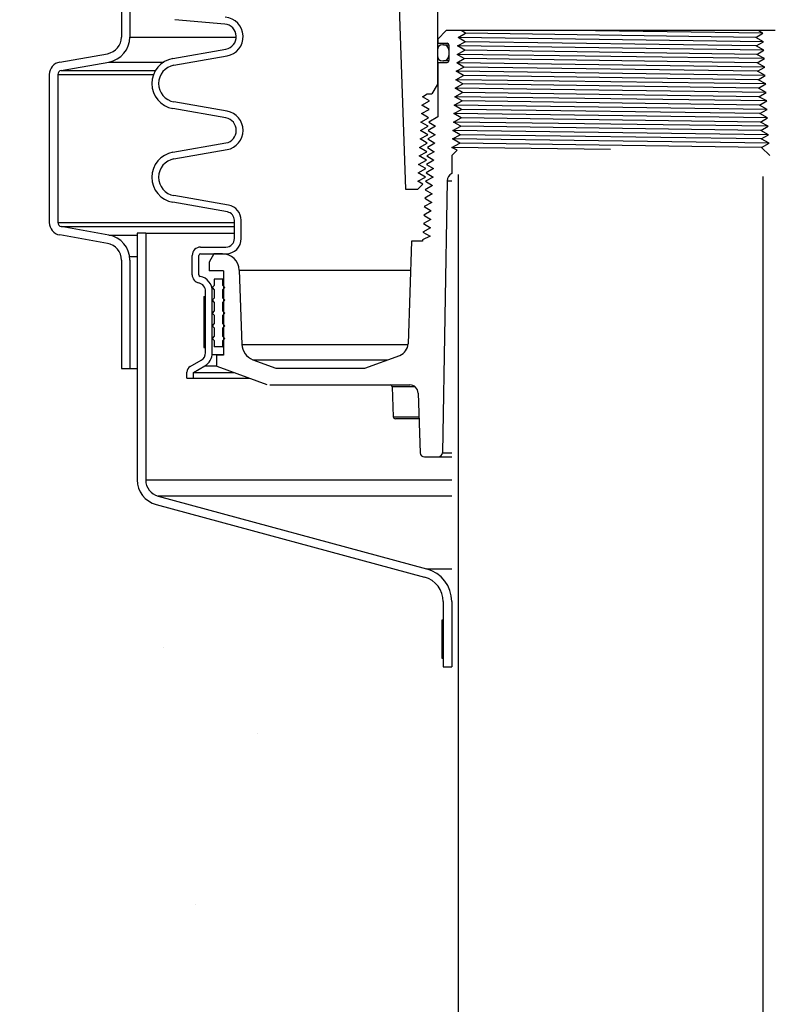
# Model space of a CAD drawing. Extents: x -169 to 2224, y 0 to 2796.
# Tile 409 of 530: x 1825 to 1837, y 955 to 970. Entities that reach past the tile are written whole.
import ezdxf

# ---------------------------------------------------------------- set-up
doc = ezdxf.new("R2010")
doc.units = 0
doc.header["$MEASUREMENT"] = 0
doc.header["$PDSIZE"] = 1
doc.layers.get('DEFPOINTS').update_dxf_attribs({"linetype": 'CONTINUOUS'})
for name, color, linetype in [('DIM', 3, 'CONTINUOUS'), ('GALV-4', 4, 'CONTINUOUS'), ('PEAGRAVEL-HATCH', 3, 'CONTINUOUS'), ('SPILL-BUCKET', 1, 'CONTINUOUS')]:
    doc.layers.add(name, color=color, linetype=linetype)
doc.styles.add('SIMPLEX', font='simplex')
doc.dimstyles.new('DIM64', dxfattribs={"dimscale": 64, "dimtxt": 0.09375, "dimasz": 0.09375, "dimexe": 0.0625, "dimexo": 0.0625, "dimgap": 0.046875, "dimtad": 1, "dimdec": 4, "dimzin": 3, "dimdsep": 46, "dimlunit": 4, "dimtxsty": 'SIMPLEX', "dimcen": 0, "dimclrd": 256, "dimclre": 256, "dimclrt": 256, "dimadec": 0, "dimazin": 0, "dimtfac": 1, "dimtdec": 4, "dimtmove": 0, "dimatfit": 3, "dimfxl": 1, "dimfrac": 2, "dimtolj": 1, "dimtzin": 0, "dimarcsym": 0})

# ---------------------------------------------------------------- blocks, each defined once
blk = doc.blocks.new('*D48')
at = {"layer": 'DEFPOINTS', "color": 0, "transparency": 16777216}
for p in [(2031.773, 978.296), (1368.547, 978.015), (2031.773, 700.523)]:
    blk.add_point(p, dxfattribs=at)
at = {"layer": 'DIM', "lineweight": -2, "transparency": 16777216}
for p, q in [((2031.773, 974.296), (2031.773, 696.523)), ((1368.547, 974.015), (1368.547, 696.523)), ((1374.547, 700.523), (2025.773, 700.523))]:
    blk.add_line(p, q, dxfattribs=at)
at = {"layer": 'DIM', "transparency": 16777216}
for points in [[(1374.547, 701.523), (1374.547, 699.523), (1368.547, 700.523)], [(2025.773, 701.523), (2025.773, 699.523), (2031.773, 700.523)]]:
    blk.add_solid(points, dxfattribs=at)
at = {"layer": 'DIM', "transparency": 16777216, "insert": (1700.16, 708.095), "char_height": 6, "attachment_point": 5, "style": 'SIMPLEX'}
blk.add_mtext('\\A1;55\'-3 1/4" (F.V. TANK SLAB)', dxfattribs=at)

msp = doc.modelspace()

# ---------------------------------------------------------------- hatches: boundary and pattern name
at = {"layer": 'PEAGRAVEL-HATCH'}
h = msp.add_hatch(dxfattribs=at)
h.set_pattern_fill('AR-SAND', color=256, scale=7.5, style=0)
h.set_pattern_definition([(37.5, (-449.559, -23.038), (-0.47245, 14.45118), [0, -11.4, 0, -12.75, 0, -12.1875]), (7.5, (-449.56, -23.038), (13.27333, 21.1661), [0, -6.15, 0, -10.275, 0, -3.9375]), (327.5, (-458.784, -23.038), (23.356064, 0.04244), [0, -3.75, 0, -13.5, 0, -17.625]), (317.5, (-458.784, -23.038), (22.54595, 6.58257), [0, -1.875, 0, -8.85, 0, -10.125])])
h.paths.add_polyline_path([(1831.85008, 960.77417), (1831.72517, 960.77417), (1831.64773, 961.9639), (1827.2807, 963.30442), (1826.96904, 965.17741), (1826.9106, 966.93923), (1825.94798, 967.21283), (1825.94798, 978.01471), (1809.49818, 978.01471), (1809.49818, 967.17774), (1808.48645, 966.93926), (1808.428, 965.17744), (1808.11635, 963.30445), (1803.74932, 961.96392), (1803.54696, 960.7742), (1803.55309, 935.26579), (1831.95127, 935.26579)])
h.paths.add_polyline_path([(1831.95138, 934.26579), (1803.5575, 934.26579), (1803.5575, 916.52321), (1803.83411, 916.52328), (1804.48331, 915.87408), (1805.94774, 915.52328), (1806.94774, 917.52328), (1811.94774, 917.52328), (1812.94774, 915.52328), (1822.44774, 915.52328), (1823.44774, 917.52328), (1828.44774, 917.52328), (1829.44774, 915.52327), (1830.92327, 915.69867), (1831.61961, 917.52328), (1831.25837, 923.08613), (1831.95262, 923.08616)])
h = msp.add_hatch(dxfattribs=at)
h.set_pattern_fill('AR-SAND', color=256, scale=7.5, style=0)
h.set_pattern_definition([(37.5, (-386.063, -79.281), (-0.47245, 14.45118), [0, -11.4, 0, -12.75, 0, -12.1875]), (7.5, (-386.063, -79.28), (13.27333, 21.1661), [0, -6.15, 0, -10.275, 0, -3.9375]), (327.5, (-395.288, -79.281), (23.356064, 0.04244), [0, -3.75, 0, -13.5, 0, -17.625]), (317.5, (-395.288, -79.28), (22.54595, 6.58257), [0, -1.875, 0, -8.85, 0, -10.125])])
h.paths.add_polyline_path([(1854.09397, 958.74463), (1859.20139, 961.19654), (1859.20449, 969.98346), (1853.12575, 969.98346), (1853.86056, 978.01584), (1842.44897, 978.01584), (1842.44897, 967.21283), (1841.48636, 966.93923), (1841.42791, 965.17741), (1841.11626, 965.17741), (1841.11626, 963.30442), (1836.74923, 961.9639), (1836.69177, 960.77417), (1836.45127, 960.77417), (1836.45127, 935.26579), (1851.5021, 935.26579), (1851.56397, 935.66298), (1852.49992, 935.68083), (1852.87899, 937.00876), (1853.49774, 937.00876)])
h.paths.add_polyline_path([(1853.49774, 932.52208), (1852.87899, 932.52208), (1852.49992, 933.85075), (1851.5021, 933.8686), (1851.5021, 934.26579), (1836.45138, 934.26413), (1836.45262, 923.08616), (1837.13367, 923.03787), (1836.77586, 917.66428), (1837.47167, 915.87407), (1837.47167, 915.52327), (1838.94774, 915.52328), (1839.94774, 917.52328), (1844.94774, 917.52328), (1845.94774, 915.52328), (1845.94774, 914.52328), (1855.44774, 914.52328), (1855.44774, 915.52328), (1853.74774, 915.52328)])

# ---------------------------------------------------------------- linework, layer by layer
at = {"layer": 'GALV-4', "color": 1, "linetype": 'Continuous'}
msp.add_lwpolyline([(1836.44773, 967.22357), (1836.45262, 923.08616), (1831.95262, 923.08616), (1831.94773, 967.24928)], dxfattribs=at)
at = {"layer": 'SPILL-BUCKET', "color": 1, "linetype": 'Continuous'}
for p, q in [((1826.9683, 970.48529), (1826.9683, 969.28145)), ((1827.09322, 970.48529), (1827.09322, 969.28145)), ((1831.05847, 970.09345), (1831.16528, 967.03487)), ((1831.63699, 969.783), (1831.63699, 968.57539)), ((1828.49547, 969.47275), (1827.75945, 969.53714)), ((1831.76839, 969.37677), (1831.64348, 969.25186)), ((1836.62707, 969.37677), (1831.76839, 969.37677)), ((1831.9436, 969.27503), (1832.05537, 969.33749)), ((1832.08198, 969.37677), (1831.98941, 969.37677)), ((1832.05537, 969.33749), (1831.98941, 969.37677)), ((1836.34341, 969.27503), (1836.44838, 969.33749)), ((1836.44838, 969.33749), (1836.37815, 969.37677)), ((1831.64348, 969.25186), (1831.64348, 969.1894)), ((1831.64348, 969.1894), (1831.78039, 969.1894)), ((1831.72692, 969.16767), (1831.71693, 969.16767)), ((1831.72692, 969.16767), (1831.7359, 969.16767)), ((1831.7359, 969.16767), (1831.76275, 969.16767)), ((1831.76275, 969.16767), (1831.80729, 969.16767)), ((1831.93665, 969.15012), (1832.04874, 969.21257)), ((1832.04874, 969.21257), (1831.9436, 969.27503)), ((1836.45534, 969.21257), (1836.34341, 969.27503)), ((1836.35003, 969.15012), (1836.45534, 969.21257)), ((1826.05824, 968.91135), (1826.76185, 969.03542)), ((1827.72704, 968.96321), (1828.51168, 969.10156)), ((1831.63699, 969.08772), (1831.63699, 969.00777)), ((1831.80687, 969.08772), (1831.80687, 969.00777)), ((1831.80712, 969.08772), (1831.80687, 969.08772)), ((1831.80786, 969.08772), (1831.80712, 969.08772)), ((1831.80787, 969.16192), (1831.80787, 968.93358)), ((1831.92969, 969.0252), (1832.04212, 969.08766)), ((1832.0355, 968.96274), (1831.92969, 969.0252)), ((1832.04212, 969.08766), (1831.93665, 969.15012)), ((1836.4623, 969.08766), (1836.35003, 969.15012)), ((1836.35666, 969.0252), (1836.4623, 969.08766)), ((1836.46926, 968.96274), (1836.35666, 969.0252)), ((1826.07993, 968.78834), (1826.78355, 968.9124)), ((1827.74439, 968.8648), (1828.52903, 969.00315)), ((1831.64348, 968.9061), (1831.64348, 968.10357)), ((1831.64348, 968.9061), (1831.78039, 968.9061)), ((1831.71693, 968.92783), (1831.72692, 968.92783)), ((1831.73589, 968.92783), (1831.72692, 968.92783)), ((1831.76272, 968.92783), (1831.73589, 968.92783)), ((1831.80722, 968.92783), (1831.76272, 968.92783)), ((1831.80687, 969.00777), (1831.80712, 969.00777)), ((1831.80712, 969.00777), (1831.80787, 969.00777)), ((1831.92273, 968.90029), (1832.0355, 968.96274)), ((1832.02888, 968.83783), (1831.92273, 968.90029)), ((1836.36328, 968.90029), (1836.46926, 968.96274)), ((1836.47621, 968.83783), (1836.36328, 968.90029)), ((1831.91578, 968.77537), (1832.02888, 968.83783)), ((1832.02226, 968.71291), (1831.91578, 968.77537)), ((1836.3699, 968.77537), (1836.47621, 968.83783)), ((1836.48317, 968.71291), (1836.3699, 968.77537)), ((1825.9034, 968.72683), (1825.9034, 966.54298)), ((1826.02832, 968.72683), (1826.02832, 966.54298)), ((1831.90186, 968.52554), (1832.01563, 968.588)), ((1831.90882, 968.65046), (1832.02226, 968.71291)), ((1832.01563, 968.588), (1831.90882, 968.65046)), ((1836.37652, 968.65046), (1836.48317, 968.71291)), ((1836.49013, 968.588), (1836.37652, 968.65046)), ((1836.38315, 968.52554), (1836.49013, 968.588)), ((1831.41596, 968.40063), (1831.48661, 968.44016)), ((1831.48661, 968.44016), (1831.55419, 968.44016)), ((1831.55891, 968.44016), (1831.63699, 968.57539)), ((1831.63699, 968.57539), (1831.63861, 968.57539)), ((1831.63861, 968.57539), (1831.64349, 968.57539)), ((1831.8949, 968.40063), (1832.00901, 968.46309)), ((1832.00901, 968.46309), (1831.90186, 968.52554)), ((1836.49708, 968.46309), (1836.38315, 968.52554)), ((1836.38977, 968.40063), (1836.49708, 968.46309)), ((1828.52903, 968.18517), (1827.74439, 968.32352)), ((1831.40907, 968.27571), (1831.52091, 968.33817)), ((1831.52091, 968.33817), (1831.41596, 968.40063)), ((1831.88795, 968.27571), (1832.00239, 968.33817)), ((1832.00239, 968.33817), (1831.8949, 968.40063)), ((1836.50404, 968.33817), (1836.38977, 968.40063)), ((1836.39639, 968.27571), (1836.50404, 968.33817)), ((1828.51168, 968.08676), (1827.72704, 968.22511)), ((1831.40219, 968.1508), (1831.5143, 968.21326)), ((1831.50768, 968.08834), (1831.40219, 968.1508)), ((1831.5143, 968.21326), (1831.40907, 968.27571)), ((1831.88099, 968.1508), (1831.99577, 968.21326)), ((1831.98914, 968.08834), (1831.88099, 968.1508)), ((1831.99577, 968.21326), (1831.88795, 968.27571)), ((1836.511, 968.21326), (1836.39639, 968.27571)), ((1836.40301, 968.1508), (1836.511, 968.21326)), ((1836.51796, 968.08834), (1836.40301, 968.1508)), ((1831.39531, 968.02588), (1831.50768, 968.08834)), ((1831.50107, 967.96343), (1831.39531, 968.02588)), ((1831.64348, 968.10357), (1831.50911, 968.02588)), ((1831.50911, 968.02588), (1831.61085, 967.96343)), ((1831.87403, 968.02588), (1831.98914, 968.08834)), ((1831.98252, 967.96343), (1831.87403, 968.02588)), ((1836.40964, 968.02588), (1836.51796, 968.08834)), ((1836.52491, 967.96343), (1836.40964, 968.02588)), ((1831.38842, 967.90097), (1831.50107, 967.96343)), ((1831.49445, 967.83851), (1831.38842, 967.90097)), ((1831.61085, 967.96343), (1831.50282, 967.90097)), ((1831.50282, 967.90097), (1831.60456, 967.83851)), ((1831.86708, 967.90097), (1831.98252, 967.96343)), ((1831.9759, 967.83851), (1831.86708, 967.90097)), ((1836.41626, 967.90097), (1836.52491, 967.96343)), ((1836.53187, 967.83851), (1836.41626, 967.90097)), ((1827.72704, 967.57935), (1828.51168, 967.7177)), ((1831.37465, 967.65114), (1831.48783, 967.7136)), ((1831.38154, 967.77606), (1831.49445, 967.83851)), ((1831.48783, 967.7136), (1831.38154, 967.77606)), ((1831.59827, 967.7136), (1831.48973, 967.65114)), ((1831.60456, 967.83851), (1831.49627, 967.77606)), ((1831.49627, 967.77606), (1831.59827, 967.7136)), ((1831.8535, 967.65114), (1831.96928, 967.7136)), ((1831.86012, 967.77606), (1831.9759, 967.83851)), ((1831.96928, 967.7136), (1831.86012, 967.77606)), ((1836.42288, 967.77606), (1836.53187, 967.83851)), ((1836.53883, 967.7136), (1836.42288, 967.77606)), ((1836.42854, 967.65059), (1836.53883, 967.7136)), ((1827.74439, 967.48094), (1828.52903, 967.61929)), ((1831.36777, 967.52623), (1831.48122, 967.58868)), ((1831.48122, 967.58868), (1831.37465, 967.65114)), ((1831.59197, 967.58868), (1831.48318, 967.52623)), ((1831.48973, 967.65114), (1831.59197, 967.58868)), ((1831.84934, 967.52986), (1831.92799, 967.60852)), ((1831.92799, 967.60852), (1831.8535, 967.65114)), ((1836.42854, 967.65059), (1836.54928, 967.52986)), ((1831.36089, 967.40131), (1831.4746, 967.46377)), ((1831.4746, 967.46377), (1831.36777, 967.52623)), ((1831.58568, 967.46377), (1831.47663, 967.40131)), ((1831.48318, 967.52623), (1831.58568, 967.46377)), ((1831.84934, 967.52986), (1831.84934, 967.26493)), ((1831.354, 967.2764), (1831.46799, 967.33885)), ((1831.46799, 967.33885), (1831.36089, 967.40131)), ((1831.57939, 967.33885), (1831.47009, 967.2764)), ((1831.47663, 967.40131), (1831.57939, 967.33885)), ((1831.34739, 967.15148), (1831.46137, 967.21394)), ((1831.42085, 967.10875), (1831.34739, 967.15148)), ((1831.46137, 967.21394), (1831.354, 967.2764)), ((1831.5731, 967.21394), (1831.46354, 967.15148)), ((1831.46354, 967.15148), (1831.56681, 967.08902)), ((1831.47009, 967.2764), (1831.5731, 967.21394)), ((1831.78398, 967.1573), (1831.71393, 963.14427)), ((1831.16528, 967.03487), (1831.34697, 967.03487)), ((1831.34697, 967.03487), (1831.42085, 967.10875)), ((1831.56681, 967.08902), (1831.45699, 967.02657)), ((1831.45699, 967.02657), (1831.56051, 966.96411)), ((1828.53581, 966.69864), (1827.72704, 966.84125)), ((1828.55316, 966.79705), (1827.74439, 966.93966)), ((1831.56051, 966.96411), (1831.45045, 966.90165)), ((1831.45045, 966.90165), (1831.55422, 966.8392)), ((1831.54793, 966.71428), (1831.43735, 966.65182)), ((1831.55422, 966.8392), (1831.4439, 966.77674)), ((1831.4439, 966.77674), (1831.54793, 966.71428)), ((1828.63903, 966.3057), (1828.63903, 966.57563)), ((1828.73897, 966.3057), (1828.73897, 966.57563)), ((1831.54164, 966.58937), (1831.43081, 966.52691)), ((1831.43735, 966.65182), (1831.54164, 966.58937)), ((1826.78355, 966.35741), (1826.07993, 966.48147)), ((1831.53535, 966.46445), (1831.42426, 966.40199)), ((1831.43081, 966.52691), (1831.53535, 966.46445)), ((1826.76185, 966.23439), (1826.05824, 966.35846)), ((1831.25763, 966.26952), (1831.20461, 964.75106)), ((1831.41813, 966.26952), (1831.25763, 966.26952)), ((1831.52906, 966.33954), (1831.41813, 966.28509)), ((1831.41813, 966.28509), (1831.41813, 966.26952)), ((1831.42426, 966.40199), (1831.52906, 966.33954)), ((1828.13938, 966.18078), (1828.51412, 966.18078)), ((1826.9683, 965.98836), (1826.9683, 964.38713)), ((1827.09322, 965.98836), (1827.09322, 964.38713)), ((1828.01446, 965.77202), (1828.01446, 966.05587)), ((1828.11439, 965.77202), (1828.11439, 966.05587)), ((1828.13938, 966.08085), (1828.51412, 966.08085)), ((1828.33641, 966.08085), (1828.26429, 965.95594)), ((1828.46023, 966.08085), (1828.33641, 966.08085)), ((1828.51412, 966.08085), (1828.5203, 966.08085)), ((1828.5203, 966.08085), (1828.53882, 966.08085)), ((1828.26429, 965.95594), (1828.26429, 965.83102)), ((1828.47515, 965.83102), (1828.26429, 965.83102)), ((1828.47515, 965.83102), (1828.47515, 964.58187)), ((1828.70991, 965.83974), (1828.74818, 964.74383)), ((1828.21182, 964.61935), (1828.21182, 965.52777)), ((1828.31176, 964.61935), (1828.31176, 965.52777)), ((1828.47515, 964.58187), (1828.37359, 964.58187)), ((1828.37359, 964.58187), (1828.37359, 964.42366)), ((1828.91241, 964.51778), (1829.25111, 964.3945)), ((1830.56758, 964.3945), (1831.08143, 964.58153)), ((1826.9683, 964.38713), (1827.09322, 964.38713)), ((1827.98311, 964.41518), (1828.14937, 964.51117)), ((1828.03632, 964.33051), (1828.19933, 964.42463)), ((1828.38058, 964.42062), (1829.11805, 964.15221)), ((1829.25111, 964.3945), (1830.56758, 964.3945)), ((1827.93639, 964.2466), (1827.93639, 964.33426)), ((1827.93639, 964.2466), (1828.03632, 964.2466)), ((1828.03632, 964.2466), (1828.03632, 964.33051)), ((1829.16077, 964.14467), (1831.22945, 964.14467)), ((1830.97708, 964.11453), (1830.96974, 964.11453)), ((1830.96974, 964.11453), (1830.98509, 963.67515)), ((1830.99899, 964.11453), (1830.97708, 964.11453)), ((1831.03518, 964.11453), (1830.99899, 964.11453)), ((1831.0852, 964.11453), (1831.03518, 964.11453)), ((1831.14839, 964.11453), (1831.0852, 964.11453)), ((1831.22394, 964.11453), (1831.14839, 964.11453)), ((1831.31087, 964.11453), (1831.22394, 964.11453)), ((1831.35429, 964.02412), (1831.38505, 963.14318)), ((1830.98509, 963.67515), (1830.99141, 963.67515)), ((1830.99141, 963.67515), (1831.01032, 963.67515)), ((1831.01032, 963.67515), (1831.04158, 963.67515)), ((1831.02388, 963.64501), (1831.0163, 963.64501)), ((1831.04652, 963.64501), (1831.02388, 963.64501)), ((1831.04158, 963.67515), (1831.08487, 963.67515)), ((1831.0839, 963.64501), (1831.04652, 963.64501)), ((1831.1355, 963.64501), (1831.0839, 963.64501)), ((1831.08487, 963.67515), (1831.13967, 963.67515)), ((1831.20061, 963.64501), (1831.1355, 963.64501)), ((1831.13967, 963.67515), (1831.20538, 963.67515)), ((1831.27832, 963.64501), (1831.20061, 963.64501)), ((1831.20538, 963.67515), (1831.28125, 963.67515)), ((1831.36754, 963.64501), (1831.27832, 963.64501)), ((1831.28125, 963.67515), (1831.36643, 963.67515)), ((1831.44747, 963.0829), (1831.65148, 963.0829))]:
    msp.add_line(p, q, dxfattribs=at)
at = {"layer": 'SPILL-BUCKET', "color": 8}
for p, q in [((1836.34341, 969.27503), (1832.05537, 969.33749)), ((1836.44838, 969.33749), (1833.61763, 969.37677)), ((1836.45534, 969.21257), (1831.9436, 969.27503)), ((1836.35003, 969.15012), (1832.04874, 969.21257)), ((1836.46926, 968.96274), (1831.92969, 969.0252)), ((1836.4623, 969.08766), (1831.93665, 969.15012)), ((1836.35666, 969.0252), (1832.04212, 969.08766)), ((1836.47621, 968.83783), (1831.92273, 968.90029)), ((1836.36328, 968.90029), (1832.0355, 968.96274)), ((1836.48317, 968.71291), (1831.91578, 968.77537)), ((1836.3699, 968.77537), (1832.02888, 968.83783)), ((1836.49013, 968.588), (1831.90882, 968.65046)), ((1836.38315, 968.52554), (1832.01563, 968.588)), ((1836.37652, 968.65046), (1832.02226, 968.71291)), ((1836.49708, 968.46309), (1831.90186, 968.52554)), ((1836.38977, 968.40063), (1832.00901, 968.46309)), ((1836.50404, 968.33817), (1831.8949, 968.40063)), ((1836.39639, 968.27571), (1832.00239, 968.33817)), ((1836.51796, 968.08834), (1831.88099, 968.1508)), ((1836.511, 968.21326), (1831.88795, 968.27571)), ((1836.52491, 967.96343), (1831.87403, 968.02588)), ((1836.40964, 968.02588), (1831.98914, 968.08834)), ((1836.53187, 967.83851), (1831.86708, 967.90097)), ((1836.41626, 967.90097), (1831.98252, 967.96343)), ((1836.53883, 967.7136), (1831.86012, 967.77606)), ((1836.42797, 967.65116), (1831.96928, 967.7136)), ((1836.42288, 967.77606), (1831.9759, 967.83851)), ((1834.19773, 967.61985), (1831.8535, 967.65114))]:
    msp.add_line(p, q, dxfattribs=at)
at = {"layer": 'SPILL-BUCKET', "color": 7}
for p, q in [((1827.09322, 969.28145), (1828.66646, 969.28145)), ((1826.78355, 968.9124), (1827.59424, 968.9124)), ((1826.07993, 968.78834), (1827.4716, 968.78834)), ((1826.02832, 968.72683), (1827.44164, 968.72683)), ((1831.78398, 967.1573), (1831.84934, 967.1573)), ((1826.02832, 966.54298), (1828.63903, 966.54298)), ((1826.07993, 966.48147), (1828.63903, 966.48147)), ((1826.78355, 966.35741), (1827.20252, 966.35741)), ((1827.32743, 966.38576), (1828.63903, 966.38576)), ((1827.0895, 966.04099), (1827.20252, 966.04099)), ((1828.70991, 965.83974), (1831.24262, 965.83974)), ((1828.74818, 964.74383), (1831.20435, 964.74383)), ((1828.31055, 964.59608), (1828.47515, 964.59608)), ((1828.91241, 964.51778), (1830.90628, 964.51778)), ((1827.09322, 964.38713), (1827.20252, 964.38713)), ((1828.19933, 964.42463), (1828.37359, 964.42463)), ((1828.03632, 964.33051), (1828.62816, 964.33051)), ((1828.03632, 964.2466), (1828.85872, 964.2466)), ((1831.65148, 963.0829), (1831.84934, 963.0829)), ((1831.71393, 963.14427), (1831.84934, 963.14427)), ((1827.32743, 962.74227), (1831.84934, 962.74227)), ((1831.84934, 962.50095), (1827.5126, 962.50095)), ((1831.479, 961.42811), (1831.84934, 961.42811))]:
    msp.add_line(p, q, dxfattribs=at)
at = {"layer": 'SPILL-BUCKET', "color": 8, "linetype": 'Continuous'}
msp.add_line((1836.40301, 968.1508), (1831.99577, 968.21326), dxfattribs=at)
at = {"layer": 'SPILL-BUCKET', "linetype": 'Continuous'}
for p, q in [((1827.32743, 966.38576), (1827.20252, 966.38576)), ((1827.20252, 966.38576), (1827.20252, 962.74227)), ((1827.32743, 966.38576), (1827.32743, 962.74227)), ((1827.5126, 962.50095), (1831.479, 961.42812)), ((1827.48027, 962.38029), (1831.44667, 961.30745)), ((1831.72442, 960.94548), (1831.72442, 959.98388)), ((1831.84934, 960.94548), (1831.84934, 959.98388)), ((1831.72442, 959.98388), (1831.84934, 959.98388))]:
    msp.add_line(p, q, dxfattribs=at)
at = {"layer": 'SPILL-BUCKET', "color": 7, "linetype": 'Continuous'}
for p, q in [((1828.34174, 965.70611), (1828.34174, 965.61242)), ((1828.46665, 965.70611), (1828.34174, 965.70611)), ((1828.46665, 965.61242), (1828.46665, 965.70611)), ((1828.46665, 965.70611), (1828.46878, 965.70611)), ((1828.46878, 965.70611), (1828.47516, 965.70611)), ((1828.34174, 965.61242), (1828.31051, 965.58119)), ((1828.31051, 965.58119), (1828.34174, 965.54996)), ((1828.34174, 965.54996), (1828.34174, 965.42505)), ((1828.49788, 965.58119), (1828.46665, 965.61242)), ((1828.46665, 965.61242), (1828.46878, 965.61242)), ((1828.46665, 965.54996), (1828.49788, 965.58119)), ((1828.46665, 965.42505), (1828.46665, 965.54996)), ((1828.46665, 965.54996), (1828.46878, 965.54996)), ((1828.46878, 965.61242), (1828.47516, 965.61242)), ((1828.46878, 965.54996), (1828.47516, 965.54996)), ((1828.18684, 965.4489), (1828.21182, 965.4489)), ((1828.18684, 965.4489), (1828.18684, 964.69941)), ((1828.21182, 964.69941), (1828.21182, 965.4489)), ((1828.34174, 965.42505), (1828.31051, 965.39382)), ((1828.31051, 965.39382), (1828.34174, 965.36259)), ((1828.49788, 965.39382), (1828.46665, 965.42505)), ((1828.46665, 965.42505), (1828.46878, 965.42505)), ((1828.46665, 965.36259), (1828.49788, 965.39382)), ((1828.46878, 965.42505), (1828.47516, 965.42505)), ((1828.34174, 965.36259), (1828.34174, 965.23768)), ((1828.46665, 965.23768), (1828.46665, 965.36259)), ((1828.46665, 965.36259), (1828.46878, 965.36259)), ((1828.46878, 965.36259), (1828.47516, 965.36259)), ((1828.34174, 965.23768), (1828.31051, 965.20645)), ((1828.31051, 965.20645), (1828.34174, 965.17522)), ((1828.34174, 965.17522), (1828.34174, 965.0503)), ((1828.46665, 965.23768), (1828.46878, 965.23768)), ((1828.49788, 965.20645), (1828.46665, 965.23768)), ((1828.46665, 965.17522), (1828.49788, 965.20645)), ((1828.46665, 965.17522), (1828.46878, 965.17522)), ((1828.46665, 965.0503), (1828.46665, 965.17522)), ((1828.46878, 965.23768), (1828.47516, 965.23768)), ((1828.46878, 965.17522), (1828.47516, 965.17522)), ((1828.34174, 965.0503), (1828.31051, 965.01908)), ((1828.31051, 965.01908), (1828.34174, 964.98785)), ((1828.34174, 964.98785), (1828.34174, 964.86293)), ((1828.46665, 965.0503), (1828.46878, 965.0503)), ((1828.49788, 965.01908), (1828.46665, 965.0503)), ((1828.46665, 964.98785), (1828.49788, 965.01908)), ((1828.46665, 964.98785), (1828.46878, 964.98785)), ((1828.46665, 964.86293), (1828.46665, 964.98785)), ((1828.46878, 965.0503), (1828.47516, 965.0503)), ((1828.46878, 964.98785), (1828.47516, 964.98785)), ((1828.49341, 965.02354), (1828.4953, 965.0165)), ((1828.34174, 964.86293), (1828.31051, 964.8317)), ((1828.31051, 964.8317), (1828.34174, 964.80048)), ((1828.46665, 964.86293), (1828.46878, 964.86293)), ((1828.49788, 964.8317), (1828.46665, 964.86293)), ((1828.46665, 964.80048), (1828.49788, 964.8317)), ((1828.46878, 964.86293), (1828.47516, 964.86293)), ((1828.18684, 964.69941), (1828.21182, 964.69941)), ((1828.34174, 964.80048), (1828.34174, 964.70679)), ((1828.46665, 964.70679), (1828.34174, 964.70679)), ((1828.46665, 964.80048), (1828.46878, 964.80048)), ((1828.46665, 964.70679), (1828.46665, 964.80048)), ((1828.46665, 964.70679), (1828.46878, 964.70679)), ((1828.46878, 964.80048), (1828.47516, 964.80048)), ((1828.46878, 964.70679), (1828.47516, 964.70679)), ((1831.72442, 960.67092), (1831.70444, 960.67092)), ((1831.70444, 960.67092), (1831.70444, 960.1088)), ((1831.72442, 960.67092), (1831.72442, 960.1088)), ((1831.70444, 960.1088), (1831.72442, 960.1088))]:
    msp.add_line(p, q, dxfattribs=at)
at = {"layer": 'SPILL-BUCKET', "color": 1, "linetype": 'Continuous'}
for centre, radius, start, end in [((1828.47914, 969.28609), 0.18737, 280, 85), ((1828.47914, 969.28609), 0.2873, 280, 85), ((1826.71847, 969.28145), 0.24983, 279.999999, 0), ((1826.71847, 969.28145), 0.37474, 280, 0), ((1831.71693, 969.08772), 0.07995, 90, 180), ((1831.72692, 969.08772), 0.07995, 0, 90), ((1831.78039, 969.16192), 0.02748, 0, 90), ((1826.09078, 968.72683), 0.18737, 100, 180), ((1827.79211, 968.59416), 0.37474, 100, 260), ((1831.71693, 969.00777), 0.07995, 180, 270), ((1831.72692, 969.00777), 0.07995, 270, 0), ((1831.78039, 968.93358), 0.02748, 270, 0), ((1826.09078, 968.72683), 0.06246, 99.999999, 180), ((1827.79211, 968.59416), 0.27481, 100, 260), ((1828.47914, 967.90223), 0.2873, 280, 80), ((1828.47914, 967.90223), 0.18737, 280, 80), ((1827.79211, 967.2103), 0.37474, 100, 260), ((1827.79211, 967.2103), 0.27481, 100, 260), ((1831.90888, 967.15512), 0.12491, 118.464605, 179), ((1828.51412, 966.57563), 0.12491, 0, 80.000001), ((1828.51412, 966.57563), 0.22485, 0, 80), ((1826.09078, 966.54298), 0.18737, 180, 260), ((1826.09078, 966.54298), 0.06246, 180, 260.000001), ((1826.71847, 965.98836), 0.37474, 0, 80), ((1828.51412, 966.3057), 0.12491, 270, 0), ((1828.51412, 966.3057), 0.22485, 270, 0), ((1826.71847, 965.98836), 0.24983, 0, 80.000001), ((1828.13938, 966.05587), 0.12491, 90, 180), ((1828.13938, 966.05587), 0.02498, 90, 180), ((1828.46023, 965.83102), 0.24983, 2, 90), ((1828.13938, 965.77202), 0.12491, 180, 257.877648), ((1828.13938, 965.77202), 0.02498, 180, 257.877647), ((1828.08691, 965.52777), 0.22485, 0, 77.877648), ((1828.08691, 965.52777), 0.12491, 0, 77.877648), ((1828.99786, 964.75255), 0.24983, 182, 249.999999), ((1831.01735, 964.7576), 0.18737, 290, 358), ((1828.08691, 964.61935), 0.12491, 300, 0), ((1828.08691, 964.61935), 0.22485, 300, 0), ((1828.02982, 964.33426), 0.09344, 119.999999, 180), ((1830.93853, 964.11344), 0.03123, 2, 90), ((1831.22945, 964.01976), 0.12491, 2, 90), ((1831.0163, 963.67624), 0.03123, 182, 270), ((1831.44747, 963.14536), 0.06246, 182, 270), ((1831.65148, 963.14536), 0.06246, 270, 359)]:
    msp.add_arc(centre, radius, start, end, dxfattribs=at)
at = {"layer": 'SPILL-BUCKET', "linetype": 'Continuous'}
for centre, radius, start, end in [((1827.57726, 962.74227), 0.37474, 180, 255.000001), ((1827.57726, 962.74227), 0.24983, 180, 255), ((1831.34968, 960.94548), 0.49966, 0, 75), ((1831.34968, 960.94548), 0.37474, 0, 75.000001)]:
    msp.add_arc(centre, radius, start, end, dxfattribs=at)

# ---------------------------------------------------------------- dimensions: what is measured, and where the dimension line sits
at = {"layer": 'DIM'}
dim = msp.add_linear_dim(base=(2031.77254, 700.52328), p1=(1368.54722, 978.01471), p2=(2031.77254, 978.29596), angle=0, text='<> (F.V. TANK SLAB)', dimstyle='DIM64', dxfattribs=at)
dim.commit()
dim.dimension.update_dxf_attribs({"geometry": '*D48', "text_midpoint": (1700.15988, 708.09471)})

doc.saveas('drawing.dxf')
